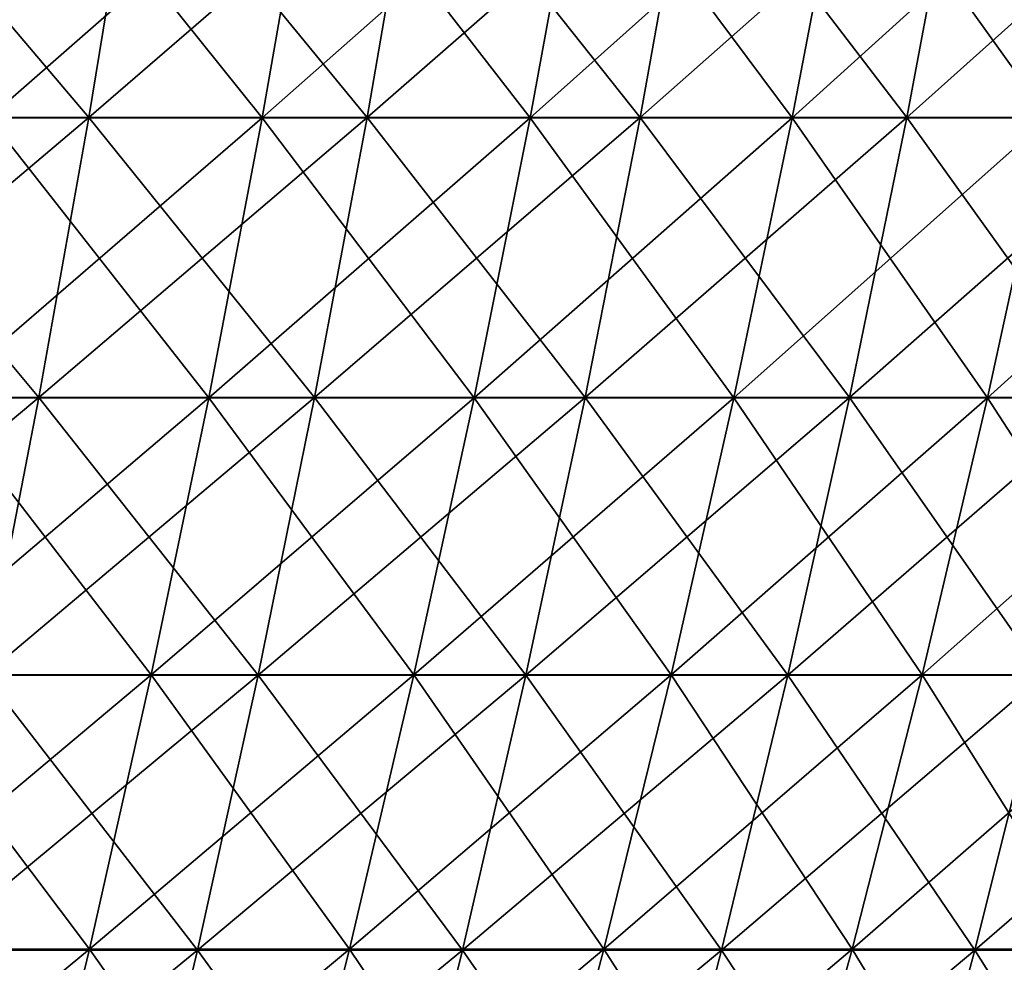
# Model space of a CAD drawing. Header units: millimetres. Extents: x -125 to 125, y -45 to 4025.
# Tile 725 of 755: x 62 to 73, y 3977 to 3987. Entities that reach past the tile are written whole.
import ezdxf

# ---------------------------------------------------------------- set-up
doc = ezdxf.new("R2010")
doc.units = ezdxf.units.MM
doc.header["$LTSCALE"] = 6.999206
for name, color, linetype in [('21', 7, 'CONTINUOUS'), ('22', 7, 'CONTINUOUS'), ('23', 7, 'CONTINUOUS'), ('24', 7, 'CONTINUOUS')]:
    doc.layers.add(name, color=color, linetype=linetype)

msp = doc.modelspace()

# ---------------------------------------------------------------- linework, layer by layer
at = {"layer": '21', "color": 7, "linetype": 'CONTINUOUS'}
for points in [[(59.434, 3986.33, 102.943), (62.576, 3986.33, 101.064), (59.92, 3989.459, 103.785), (59.434, 3986.33, 102.943)], [(59.92, 3989.459, 103.785), (62.576, 3986.33, 101.064), (63.088, 3989.459, 101.891), (59.92, 3989.459, 103.785)], [(62.576, 3986.33, 101.064), (65.659, 3986.33, 99.089), (63.088, 3989.459, 101.891), (62.576, 3986.33, 101.064)], [(63.088, 3989.459, 101.891), (65.659, 3986.33, 99.089), (66.196, 3989.459, 99.9), (63.088, 3989.459, 101.891)], [(65.659, 3986.33, 99.089), (68.679, 3986.33, 97.02), (66.196, 3989.459, 99.9), (65.659, 3986.33, 99.089)], [(66.196, 3989.459, 99.9), (68.679, 3986.33, 97.02), (69.241, 3989.459, 97.814), (66.196, 3989.459, 99.9)], [(68.679, 3986.33, 97.02), (71.634, 3986.33, 94.859), (69.241, 3989.459, 97.814), (68.679, 3986.33, 97.02)], [(69.241, 3989.459, 97.814), (71.634, 3986.33, 94.859), (72.22, 3989.459, 95.635), (69.241, 3989.459, 97.814)], [(71.634, 3986.33, 94.859), (74.521, 3986.33, 92.608), (72.22, 3989.459, 95.635), (71.634, 3986.33, 94.859)], [(72.22, 3989.459, 95.635), (74.521, 3986.33, 92.608), (75.131, 3989.459, 93.366), (72.22, 3989.459, 95.635)], [(58.907, 3983.228, 102.03), (62.021, 3983.228, 100.167), (59.434, 3986.33, 102.943), (58.907, 3983.228, 102.03)], [(59.434, 3986.33, 102.943), (62.021, 3983.228, 100.167), (62.576, 3986.33, 101.064), (59.434, 3986.33, 102.943)], [(62.021, 3983.228, 100.167), (65.076, 3983.228, 98.21), (62.576, 3986.33, 101.064), (62.021, 3983.228, 100.167)], [(62.576, 3986.33, 101.064), (65.076, 3983.228, 98.21), (65.659, 3986.33, 99.089), (62.576, 3986.33, 101.064)], [(65.076, 3983.228, 98.21), (68.07, 3983.228, 96.159), (65.659, 3986.33, 99.089), (65.076, 3983.228, 98.21)], [(65.659, 3986.33, 99.089), (68.07, 3983.228, 96.159), (68.679, 3986.33, 97.02), (65.659, 3986.33, 99.089)], [(68.07, 3983.228, 96.159), (70.999, 3983.228, 94.018), (68.679, 3986.33, 97.02), (68.07, 3983.228, 96.159)], [(68.679, 3986.33, 97.02), (70.999, 3983.228, 94.018), (71.634, 3986.33, 94.859), (68.679, 3986.33, 97.02)], [(70.999, 3983.228, 94.018), (73.86, 3983.228, 91.787), (71.634, 3986.33, 94.859), (70.999, 3983.228, 94.018)], [(71.634, 3986.33, 94.859), (73.86, 3983.228, 91.787), (74.521, 3986.33, 92.608), (71.634, 3986.33, 94.859)], [(58.907, 3983.228, 102.03), (61.423, 3980.155, 99.202), (62.021, 3983.228, 100.167), (58.907, 3983.228, 102.03)], [(61.423, 3980.155, 99.202), (64.449, 3980.155, 97.264), (62.021, 3983.228, 100.167), (61.423, 3980.155, 99.202)], [(62.021, 3983.228, 100.167), (64.449, 3980.155, 97.264), (65.076, 3983.228, 98.21), (62.021, 3983.228, 100.167)], [(64.449, 3980.155, 97.264), (67.414, 3980.155, 95.233), (65.076, 3983.228, 98.21), (64.449, 3980.155, 97.264)], [(65.076, 3983.228, 98.21), (67.414, 3980.155, 95.233), (68.07, 3983.228, 96.159), (65.076, 3983.228, 98.21)], [(67.414, 3980.155, 95.233), (70.315, 3980.155, 93.112), (68.07, 3983.228, 96.159), (67.414, 3980.155, 95.233)], [(68.07, 3983.228, 96.159), (70.315, 3980.155, 93.112), (70.999, 3983.228, 94.018), (68.07, 3983.228, 96.159)], [(70.315, 3980.155, 93.112), (73.149, 3980.155, 90.902), (70.999, 3983.228, 94.018), (70.315, 3980.155, 93.112)], [(70.999, 3983.228, 94.018), (73.149, 3980.155, 90.902), (73.86, 3983.228, 91.787), (70.999, 3983.228, 94.018)], [(60.784, 3977.112, 98.169), (63.778, 3977.112, 96.25), (61.423, 3980.155, 99.202), (60.784, 3977.112, 98.169)], [(61.423, 3980.155, 99.202), (63.778, 3977.112, 96.25), (64.449, 3980.155, 97.264), (61.423, 3980.155, 99.202)], [(63.778, 3977.112, 96.25), (66.712, 3977.112, 94.241), (64.449, 3980.155, 97.264), (63.778, 3977.112, 96.25)], [(64.449, 3980.155, 97.264), (66.712, 3977.112, 94.241), (67.414, 3980.155, 95.233), (64.449, 3980.155, 97.264)], [(66.712, 3977.112, 94.241), (69.582, 3977.112, 92.142), (67.414, 3980.155, 95.233), (66.712, 3977.112, 94.241)], [(67.414, 3980.155, 95.233), (69.582, 3977.112, 92.142), (70.315, 3980.155, 93.112), (67.414, 3980.155, 95.233)], [(69.582, 3977.112, 92.142), (72.387, 3977.112, 89.955), (70.315, 3980.155, 93.112), (69.582, 3977.112, 92.142)], [(70.315, 3980.155, 93.112), (72.387, 3977.112, 89.955), (73.149, 3980.155, 90.902), (70.315, 3980.155, 93.112)], [(72.387, 3977.112, 89.955), (75.122, 3977.112, 87.683), (73.149, 3980.155, 90.902), (72.387, 3977.112, 89.955)], [(60.102, 3974.102, 97.068), (63.063, 3974.102, 95.171), (60.784, 3977.112, 98.169), (60.102, 3974.102, 97.068)], [(60.784, 3977.112, 98.169), (63.063, 3974.102, 95.171), (63.778, 3977.112, 96.25), (60.784, 3977.112, 98.169)], [(63.063, 3974.102, 95.171), (65.964, 3974.102, 93.184), (63.778, 3977.112, 96.25), (63.063, 3974.102, 95.171)], [(63.778, 3977.112, 96.25), (65.964, 3974.102, 93.184), (66.712, 3977.112, 94.241), (63.778, 3977.112, 96.25)], [(65.964, 3974.102, 93.184), (68.802, 3974.102, 91.108), (66.712, 3977.112, 94.241), (65.964, 3974.102, 93.184)], [(66.712, 3977.112, 94.241), (68.802, 3974.102, 91.108), (69.582, 3977.112, 92.142), (66.712, 3977.112, 94.241)], [(68.802, 3974.102, 91.108), (71.575, 3974.102, 88.946), (69.582, 3977.112, 92.142), (68.802, 3974.102, 91.108)], [(69.582, 3977.112, 92.142), (71.575, 3974.102, 88.946), (72.387, 3977.112, 89.955), (69.582, 3977.112, 92.142)], [(71.575, 3974.102, 88.946), (74.28, 3974.102, 86.7), (72.387, 3977.112, 89.955), (71.575, 3974.102, 88.946)], [(72.387, 3977.112, 89.955), (74.28, 3974.102, 86.7), (75.122, 3977.112, 87.683), (72.387, 3977.112, 89.955)]]:
    msp.add_3dface(points, dxfattribs=at)
at = {"layer": '22', "color": 7, "linetype": 'CONTINUOUS'}
for points in [[(62.576, 3986.33, -101.064), (59.434, 3986.33, -102.943), (63.088, 3989.459, -101.891), (62.576, 3986.33, -101.064)], [(63.088, 3989.459, -101.891), (59.434, 3986.33, -102.943), (59.92, 3989.459, -103.785), (63.088, 3989.459, -101.891)], [(65.659, 3986.33, -99.089), (62.576, 3986.33, -101.064), (66.196, 3989.459, -99.9), (65.659, 3986.33, -99.089)], [(66.196, 3989.459, -99.9), (62.576, 3986.33, -101.064), (63.088, 3989.459, -101.891), (66.196, 3989.459, -99.9)], [(68.679, 3986.33, -97.02), (65.659, 3986.33, -99.089), (69.241, 3989.459, -97.814), (68.679, 3986.33, -97.02)], [(69.241, 3989.459, -97.814), (65.659, 3986.33, -99.089), (66.196, 3989.459, -99.9), (69.241, 3989.459, -97.814)], [(71.634, 3986.33, -94.859), (68.679, 3986.33, -97.02), (72.22, 3989.459, -95.635), (71.634, 3986.33, -94.859)], [(72.22, 3989.459, -95.635), (68.679, 3986.33, -97.02), (69.241, 3989.459, -97.814), (72.22, 3989.459, -95.635)], [(74.521, 3986.33, -92.608), (71.634, 3986.33, -94.859), (75.131, 3989.459, -93.366), (74.521, 3986.33, -92.608)], [(75.131, 3989.459, -93.366), (71.634, 3986.33, -94.859), (72.22, 3989.459, -95.635), (75.131, 3989.459, -93.366)], [(62.021, 3983.228, -100.167), (58.907, 3983.228, -102.03), (62.576, 3986.33, -101.064), (62.021, 3983.228, -100.167)], [(62.576, 3986.33, -101.064), (58.907, 3983.228, -102.03), (59.434, 3986.33, -102.943), (62.576, 3986.33, -101.064)], [(65.076, 3983.228, -98.21), (62.021, 3983.228, -100.167), (65.659, 3986.33, -99.089), (65.076, 3983.228, -98.21)], [(65.659, 3986.33, -99.089), (62.021, 3983.228, -100.167), (62.576, 3986.33, -101.064), (65.659, 3986.33, -99.089)], [(68.07, 3983.228, -96.159), (65.076, 3983.228, -98.21), (68.679, 3986.33, -97.02), (68.07, 3983.228, -96.159)], [(68.679, 3986.33, -97.02), (65.076, 3983.228, -98.21), (65.659, 3986.33, -99.089), (68.679, 3986.33, -97.02)], [(70.999, 3983.228, -94.018), (68.07, 3983.228, -96.159), (71.634, 3986.33, -94.859), (70.999, 3983.228, -94.018)], [(71.634, 3986.33, -94.859), (68.07, 3983.228, -96.159), (68.679, 3986.33, -97.02), (71.634, 3986.33, -94.859)], [(73.86, 3983.228, -91.787), (70.999, 3983.228, -94.018), (74.521, 3986.33, -92.608), (73.86, 3983.228, -91.787)], [(74.521, 3986.33, -92.608), (70.999, 3983.228, -94.018), (71.634, 3986.33, -94.859), (74.521, 3986.33, -92.608)], [(61.423, 3980.155, -99.202), (58.339, 3980.155, -101.047), (62.021, 3983.228, -100.167), (61.423, 3980.155, -99.202)], [(62.021, 3983.228, -100.167), (58.339, 3980.155, -101.047), (58.907, 3983.228, -102.03), (62.021, 3983.228, -100.167)], [(64.449, 3980.155, -97.264), (61.423, 3980.155, -99.202), (65.076, 3983.228, -98.21), (64.449, 3980.155, -97.264)], [(65.076, 3983.228, -98.21), (61.423, 3980.155, -99.202), (62.021, 3983.228, -100.167), (65.076, 3983.228, -98.21)], [(67.414, 3980.155, -95.233), (64.449, 3980.155, -97.264), (68.07, 3983.228, -96.159), (67.414, 3980.155, -95.233)], [(68.07, 3983.228, -96.159), (64.449, 3980.155, -97.264), (65.076, 3983.228, -98.21), (68.07, 3983.228, -96.159)], [(70.315, 3980.155, -93.112), (67.414, 3980.155, -95.233), (70.999, 3983.228, -94.018), (70.315, 3980.155, -93.112)], [(70.999, 3983.228, -94.018), (67.414, 3980.155, -95.233), (68.07, 3983.228, -96.159), (70.999, 3983.228, -94.018)], [(73.149, 3980.155, -90.902), (70.315, 3980.155, -93.112), (73.86, 3983.228, -91.787), (73.149, 3980.155, -90.902)], [(73.86, 3983.228, -91.787), (70.315, 3980.155, -93.112), (70.999, 3983.228, -94.018), (73.86, 3983.228, -91.787)], [(63.778, 3977.112, -96.25), (60.784, 3977.112, -98.169), (64.449, 3980.155, -97.264), (63.778, 3977.112, -96.25)], [(64.449, 3980.155, -97.264), (60.784, 3977.112, -98.169), (61.423, 3980.155, -99.202), (64.449, 3980.155, -97.264)], [(66.712, 3977.112, -94.241), (63.778, 3977.112, -96.25), (67.414, 3980.155, -95.233), (66.712, 3977.112, -94.241)], [(67.414, 3980.155, -95.233), (63.778, 3977.112, -96.25), (64.449, 3980.155, -97.264), (67.414, 3980.155, -95.233)], [(69.582, 3977.112, -92.142), (66.712, 3977.112, -94.241), (70.315, 3980.155, -93.112), (69.582, 3977.112, -92.142)], [(70.315, 3980.155, -93.112), (66.712, 3977.112, -94.241), (67.414, 3980.155, -95.233), (70.315, 3980.155, -93.112)], [(72.387, 3977.112, -89.955), (69.582, 3977.112, -92.142), (73.149, 3980.155, -90.902), (72.387, 3977.112, -89.955)], [(73.149, 3980.155, -90.902), (69.582, 3977.112, -92.142), (70.315, 3980.155, -93.112), (73.149, 3980.155, -90.902)], [(75.122, 3977.112, -87.683), (72.387, 3977.112, -89.955), (75.913, 3980.155, -88.606), (75.122, 3977.112, -87.683)], [(75.913, 3980.155, -88.606), (72.387, 3977.112, -89.955), (73.149, 3980.155, -90.902), (75.913, 3980.155, -88.606)], [(63.063, 3974.102, -95.171), (60.102, 3974.102, -97.068), (63.778, 3977.112, -96.25), (63.063, 3974.102, -95.171)], [(63.778, 3977.112, -96.25), (60.102, 3974.102, -97.068), (60.784, 3977.112, -98.169), (63.778, 3977.112, -96.25)], [(65.964, 3974.102, -93.184), (63.063, 3974.102, -95.171), (66.712, 3977.112, -94.241), (65.964, 3974.102, -93.184)], [(66.712, 3977.112, -94.241), (63.063, 3974.102, -95.171), (63.778, 3977.112, -96.25), (66.712, 3977.112, -94.241)], [(68.802, 3974.102, -91.108), (65.964, 3974.102, -93.184), (69.582, 3977.112, -92.142), (68.802, 3974.102, -91.108)], [(69.582, 3977.112, -92.142), (65.964, 3974.102, -93.184), (66.712, 3977.112, -94.241), (69.582, 3977.112, -92.142)], [(71.575, 3974.102, -88.946), (68.802, 3974.102, -91.108), (72.387, 3977.112, -89.955), (71.575, 3974.102, -88.946)], [(72.387, 3977.112, -89.955), (68.802, 3974.102, -91.108), (69.582, 3977.112, -92.142), (72.387, 3977.112, -89.955)], [(74.28, 3974.102, -86.7), (71.575, 3974.102, -88.946), (75.122, 3977.112, -87.683), (74.28, 3974.102, -86.7)], [(75.122, 3977.112, -87.683), (71.575, 3974.102, -88.946), (72.387, 3977.112, -89.955), (75.122, 3977.112, -87.683)]]:
    msp.add_3dface(points, dxfattribs=at)
at = {"layer": '23', "color": 7, "linetype": 'CONTINUOUS'}
for points in [[(58.875, 3989.451, -101.975), (61.467, 3986.325, -99.273), (61.988, 3989.451, -100.114), (58.875, 3989.451, -101.975)], [(61.467, 3986.325, -99.273), (64.495, 3986.325, -97.333), (61.988, 3989.451, -100.114), (61.467, 3986.325, -99.273)], [(61.988, 3989.451, -100.114), (64.495, 3986.325, -97.333), (65.041, 3989.451, -98.157), (61.988, 3989.451, -100.114)], [(64.495, 3986.325, -97.333), (67.462, 3986.325, -95.3), (65.041, 3989.451, -98.157), (64.495, 3986.325, -97.333)], [(65.041, 3989.451, -98.157), (67.462, 3986.325, -95.3), (68.033, 3989.451, -96.108), (65.041, 3989.451, -98.157)], [(67.462, 3986.325, -95.3), (70.365, 3986.325, -93.178), (68.033, 3989.451, -96.108), (67.462, 3986.325, -95.3)], [(68.033, 3989.451, -96.108), (70.365, 3986.325, -93.178), (70.961, 3989.451, -93.967), (68.033, 3989.451, -96.108)], [(70.365, 3986.325, -93.178), (73.201, 3986.325, -90.967), (70.961, 3989.451, -93.967), (70.365, 3986.325, -93.178)], [(70.961, 3989.451, -93.967), (73.201, 3986.325, -90.967), (73.821, 3989.451, -91.737), (70.961, 3989.451, -93.967)], [(60.903, 3983.227, -98.361), (63.903, 3983.227, -96.439), (61.467, 3986.325, -99.273), (60.903, 3983.227, -98.361)], [(61.467, 3986.325, -99.273), (63.903, 3983.227, -96.439), (64.495, 3986.325, -97.333), (61.467, 3986.325, -99.273)], [(63.903, 3983.227, -96.439), (66.842, 3983.227, -94.425), (64.495, 3986.325, -97.333), (63.903, 3983.227, -96.439)], [(64.495, 3986.325, -97.333), (66.842, 3983.227, -94.425), (67.462, 3986.325, -95.3), (64.495, 3986.325, -97.333)], [(66.842, 3983.227, -94.425), (69.718, 3983.227, -92.322), (67.462, 3986.325, -95.3), (66.842, 3983.227, -94.425)], [(67.462, 3986.325, -95.3), (69.718, 3983.227, -92.322), (70.365, 3986.325, -93.178), (67.462, 3986.325, -95.3)], [(69.718, 3983.227, -92.322), (72.528, 3983.227, -90.131), (70.365, 3986.325, -93.178), (69.718, 3983.227, -92.322)], [(70.365, 3986.325, -93.178), (72.528, 3983.227, -90.131), (73.201, 3986.325, -90.967), (70.365, 3986.325, -93.178)], [(72.528, 3983.227, -90.131), (75.27, 3983.227, -87.855), (73.201, 3986.325, -90.967), (72.528, 3983.227, -90.131)], [(60.295, 3980.158, -97.379), (63.265, 3980.158, -95.476), (60.903, 3983.227, -98.361), (60.295, 3980.158, -97.379)], [(60.903, 3983.227, -98.361), (63.265, 3980.158, -95.476), (63.903, 3983.227, -96.439), (60.903, 3983.227, -98.361)], [(63.265, 3980.158, -95.476), (66.175, 3980.158, -93.483), (63.903, 3983.227, -96.439), (63.265, 3980.158, -95.476)], [(63.903, 3983.227, -96.439), (66.175, 3980.158, -93.483), (66.842, 3983.227, -94.425), (63.903, 3983.227, -96.439)], [(66.175, 3980.158, -93.483), (69.023, 3980.158, -91.401), (66.842, 3983.227, -94.425), (66.175, 3980.158, -93.483)], [(66.842, 3983.227, -94.425), (69.023, 3980.158, -91.401), (69.718, 3983.227, -92.322), (66.842, 3983.227, -94.425)], [(69.023, 3980.158, -91.401), (71.805, 3980.158, -89.232), (69.718, 3983.227, -92.322), (69.023, 3980.158, -91.401)], [(69.718, 3983.227, -92.322), (71.805, 3980.158, -89.232), (72.528, 3983.227, -90.131), (69.718, 3983.227, -92.322)], [(71.805, 3980.158, -89.232), (74.518, 3980.158, -86.978), (72.528, 3983.227, -90.131), (71.805, 3980.158, -89.232)], [(72.528, 3983.227, -90.131), (74.518, 3980.158, -86.978), (75.27, 3983.227, -87.855), (72.528, 3983.227, -90.131)], [(59.644, 3977.121, -96.329), (62.582, 3977.121, -94.446), (60.295, 3980.158, -97.379), (59.644, 3977.121, -96.329)], [(60.295, 3980.158, -97.379), (62.582, 3977.121, -94.446), (63.265, 3980.158, -95.476), (60.295, 3980.158, -97.379)], [(62.582, 3977.121, -94.446), (65.461, 3977.121, -92.474), (63.265, 3980.158, -95.476), (62.582, 3977.121, -94.446)], [(63.265, 3980.158, -95.476), (65.461, 3977.121, -92.474), (66.175, 3980.158, -93.483), (63.265, 3980.158, -95.476)], [(65.461, 3977.121, -92.474), (68.278, 3977.121, -90.414), (66.175, 3980.158, -93.483), (65.461, 3977.121, -92.474)], [(66.175, 3980.158, -93.483), (68.278, 3977.121, -90.414), (69.023, 3980.158, -91.401), (66.175, 3980.158, -93.483)], [(68.278, 3977.121, -90.414), (71.03, 3977.121, -88.269), (69.023, 3980.158, -91.401), (68.278, 3977.121, -90.414)], [(69.023, 3980.158, -91.401), (71.03, 3977.121, -88.269), (71.805, 3980.158, -89.232), (69.023, 3980.158, -91.401)], [(71.03, 3977.121, -88.269), (73.714, 3977.121, -86.04), (71.805, 3980.158, -89.232), (71.03, 3977.121, -88.269)], [(71.805, 3980.158, -89.232), (73.714, 3977.121, -86.04), (74.518, 3980.158, -86.978), (71.805, 3980.158, -89.232)], [(58.951, 3974.118, -95.209), (61.855, 3974.118, -93.349), (59.644, 3977.121, -96.329), (58.951, 3974.118, -95.209)], [(59.644, 3977.121, -96.329), (61.855, 3974.118, -93.349), (62.582, 3977.121, -94.446), (59.644, 3977.121, -96.329)], [(61.855, 3974.118, -93.349), (64.7, 3974.118, -91.4), (62.582, 3977.121, -94.446), (61.855, 3974.118, -93.349)], [(62.582, 3977.121, -94.446), (64.7, 3974.118, -91.4), (65.461, 3977.121, -92.474), (62.582, 3977.121, -94.446)], [(64.7, 3974.118, -91.4), (67.484, 3974.118, -89.364), (65.461, 3977.121, -92.474), (64.7, 3974.118, -91.4)], [(65.461, 3977.121, -92.474), (67.484, 3974.118, -89.364), (68.278, 3977.121, -90.414), (65.461, 3977.121, -92.474)], [(67.484, 3974.118, -89.364), (70.204, 3974.118, -87.243), (68.278, 3977.121, -90.414), (67.484, 3974.118, -89.364)], [(68.278, 3977.121, -90.414), (70.204, 3974.118, -87.243), (71.03, 3977.121, -88.269), (68.278, 3977.121, -90.414)], [(70.204, 3974.118, -87.243), (72.858, 3974.118, -85.04), (71.03, 3977.121, -88.269), (70.204, 3974.118, -87.243)], [(71.03, 3977.121, -88.269), (72.858, 3974.118, -85.04), (73.714, 3977.121, -86.04), (71.03, 3977.121, -88.269)]]:
    msp.add_3dface(points, dxfattribs=at)
at = {"layer": '24', "color": 7, "linetype": 'CONTINUOUS'}
for points in [[(61.467, 3986.325, 99.273), (58.381, 3986.325, 101.118), (61.988, 3989.451, 100.114), (61.467, 3986.325, 99.273)], [(61.988, 3989.451, 100.114), (58.381, 3986.325, 101.118), (58.875, 3989.451, 101.975), (61.988, 3989.451, 100.114)], [(64.495, 3986.325, 97.333), (61.467, 3986.325, 99.273), (65.041, 3989.451, 98.157), (64.495, 3986.325, 97.333)], [(65.041, 3989.451, 98.157), (61.467, 3986.325, 99.273), (61.988, 3989.451, 100.114), (65.041, 3989.451, 98.157)], [(67.462, 3986.325, 95.3), (64.495, 3986.325, 97.333), (68.033, 3989.451, 96.108), (67.462, 3986.325, 95.3)], [(68.033, 3989.451, 96.108), (64.495, 3986.325, 97.333), (65.041, 3989.451, 98.157), (68.033, 3989.451, 96.108)], [(70.365, 3986.325, 93.178), (67.462, 3986.325, 95.3), (70.961, 3989.451, 93.967), (70.365, 3986.325, 93.178)], [(70.961, 3989.451, 93.967), (67.462, 3986.325, 95.3), (68.033, 3989.451, 96.108), (70.961, 3989.451, 93.967)], [(73.201, 3986.325, 90.967), (70.365, 3986.325, 93.178), (73.821, 3989.451, 91.737), (73.201, 3986.325, 90.967)], [(73.821, 3989.451, 91.737), (70.365, 3986.325, 93.178), (70.961, 3989.451, 93.967), (73.821, 3989.451, 91.737)], [(63.903, 3983.227, 96.439), (60.903, 3983.227, 98.361), (64.495, 3986.325, 97.333), (63.903, 3983.227, 96.439)], [(64.495, 3986.325, 97.333), (60.903, 3983.227, 98.361), (61.467, 3986.325, 99.273), (64.495, 3986.325, 97.333)], [(66.842, 3983.227, 94.425), (63.903, 3983.227, 96.439), (67.462, 3986.325, 95.3), (66.842, 3983.227, 94.425)], [(67.462, 3986.325, 95.3), (63.903, 3983.227, 96.439), (64.495, 3986.325, 97.333), (67.462, 3986.325, 95.3)], [(69.718, 3983.227, 92.322), (66.842, 3983.227, 94.425), (70.365, 3986.325, 93.178), (69.718, 3983.227, 92.322)], [(70.365, 3986.325, 93.178), (66.842, 3983.227, 94.425), (67.462, 3986.325, 95.3), (70.365, 3986.325, 93.178)], [(72.528, 3983.227, 90.131), (69.718, 3983.227, 92.322), (73.201, 3986.325, 90.967), (72.528, 3983.227, 90.131)], [(73.201, 3986.325, 90.967), (69.718, 3983.227, 92.322), (70.365, 3986.325, 93.178), (73.201, 3986.325, 90.967)], [(75.27, 3983.227, 87.855), (72.528, 3983.227, 90.131), (75.967, 3986.325, 88.669), (75.27, 3983.227, 87.855)], [(75.967, 3986.325, 88.669), (72.528, 3983.227, 90.131), (73.201, 3986.325, 90.967), (75.967, 3986.325, 88.669)], [(63.265, 3980.158, 95.476), (60.295, 3980.158, 97.379), (63.903, 3983.227, 96.439), (63.265, 3980.158, 95.476)], [(63.903, 3983.227, 96.439), (60.295, 3980.158, 97.379), (60.903, 3983.227, 98.361), (63.903, 3983.227, 96.439)], [(66.175, 3980.158, 93.483), (63.265, 3980.158, 95.476), (66.842, 3983.227, 94.425), (66.175, 3980.158, 93.483)], [(66.842, 3983.227, 94.425), (63.265, 3980.158, 95.476), (63.903, 3983.227, 96.439), (66.842, 3983.227, 94.425)], [(69.023, 3980.158, 91.401), (66.175, 3980.158, 93.483), (69.718, 3983.227, 92.322), (69.023, 3980.158, 91.401)], [(69.718, 3983.227, 92.322), (66.175, 3980.158, 93.483), (66.842, 3983.227, 94.425), (69.718, 3983.227, 92.322)], [(71.805, 3980.158, 89.232), (69.023, 3980.158, 91.401), (72.528, 3983.227, 90.131), (71.805, 3980.158, 89.232)], [(72.528, 3983.227, 90.131), (69.023, 3980.158, 91.401), (69.718, 3983.227, 92.322), (72.528, 3983.227, 90.131)], [(74.518, 3980.158, 86.978), (71.805, 3980.158, 89.232), (75.27, 3983.227, 87.855), (74.518, 3980.158, 86.978)], [(75.27, 3983.227, 87.855), (71.805, 3980.158, 89.232), (72.528, 3983.227, 90.131), (75.27, 3983.227, 87.855)], [(62.582, 3977.121, 94.446), (59.644, 3977.121, 96.329), (63.265, 3980.158, 95.476), (62.582, 3977.121, 94.446)], [(63.265, 3980.158, 95.476), (59.644, 3977.121, 96.329), (60.295, 3980.158, 97.379), (63.265, 3980.158, 95.476)], [(65.461, 3977.121, 92.474), (62.582, 3977.121, 94.446), (66.175, 3980.158, 93.483), (65.461, 3977.121, 92.474)], [(66.175, 3980.158, 93.483), (62.582, 3977.121, 94.446), (63.265, 3980.158, 95.476), (66.175, 3980.158, 93.483)], [(68.278, 3977.121, 90.414), (65.461, 3977.121, 92.474), (69.023, 3980.158, 91.401), (68.278, 3977.121, 90.414)], [(69.023, 3980.158, 91.401), (65.461, 3977.121, 92.474), (66.175, 3980.158, 93.483), (69.023, 3980.158, 91.401)], [(71.03, 3977.121, 88.269), (68.278, 3977.121, 90.414), (71.805, 3980.158, 89.232), (71.03, 3977.121, 88.269)], [(71.805, 3980.158, 89.232), (68.278, 3977.121, 90.414), (69.023, 3980.158, 91.401), (71.805, 3980.158, 89.232)], [(73.714, 3977.121, 86.04), (71.03, 3977.121, 88.269), (74.518, 3980.158, 86.978), (73.714, 3977.121, 86.04)], [(74.518, 3980.158, 86.978), (71.03, 3977.121, 88.269), (71.805, 3980.158, 89.232), (74.518, 3980.158, 86.978)], [(61.855, 3974.118, 93.349), (58.951, 3974.118, 95.209), (62.582, 3977.121, 94.446), (61.855, 3974.118, 93.349)], [(62.582, 3977.121, 94.446), (58.951, 3974.118, 95.209), (59.644, 3977.121, 96.329), (62.582, 3977.121, 94.446)], [(64.7, 3974.118, 91.4), (61.855, 3974.118, 93.349), (65.461, 3977.121, 92.474), (64.7, 3974.118, 91.4)], [(65.461, 3977.121, 92.474), (61.855, 3974.118, 93.349), (62.582, 3977.121, 94.446), (65.461, 3977.121, 92.474)], [(67.484, 3974.118, 89.364), (64.7, 3974.118, 91.4), (68.278, 3977.121, 90.414), (67.484, 3974.118, 89.364)], [(68.278, 3977.121, 90.414), (64.7, 3974.118, 91.4), (65.461, 3977.121, 92.474), (68.278, 3977.121, 90.414)], [(70.204, 3974.118, 87.243), (67.484, 3974.118, 89.364), (71.03, 3977.121, 88.269), (70.204, 3974.118, 87.243)], [(71.03, 3977.121, 88.269), (67.484, 3974.118, 89.364), (68.278, 3977.121, 90.414), (71.03, 3977.121, 88.269)], [(72.858, 3974.118, 85.04), (70.204, 3974.118, 87.243), (73.714, 3977.121, 86.04), (72.858, 3974.118, 85.04)], [(73.714, 3977.121, 86.04), (70.204, 3974.118, 87.243), (71.03, 3977.121, 88.269), (73.714, 3977.121, 86.04)]]:
    msp.add_3dface(points, dxfattribs=at)

doc.saveas('drawing.dxf')
